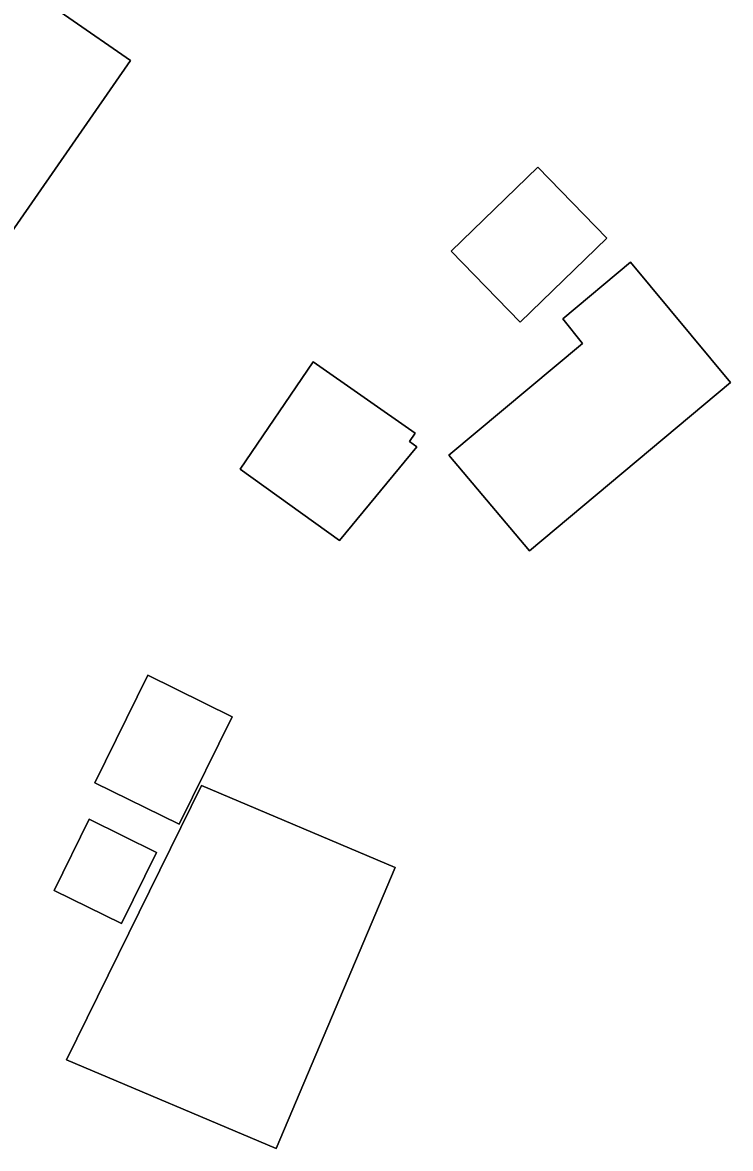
# Model space of a CAD drawing. Extents: x 160455 to 162082, y 388339 to 389736.
# Drawn here: x 161146.32 to 161170.84, y 388404.65 to 388443.67 of the extents above; entities that cross this region are included whole.
import ezdxf

# ---------------------------------------------------------------- set-up
doc = ezdxf.new("R2010")
doc.units = 0
for name, color, linetype in [('IMGEO_Erf', 7, 'Continuous'), ('IMGEO_Pand', 7, 'Continuous'), ('IMGEO_Voetpad_open', 7, 'Continuous')]:
    doc.layers.add(name, color=color, linetype=linetype)

msp = doc.modelspace()

# ---------------------------------------------------------------- linework, layer by layer
at = {"layer": 'IMGEO_Erf'}
for points in [[(161144.832, 388434.822), (161141.535, 388430.08), (161145.926, 388427.027), (161143.037, 388422.891), (161139.31, 388425.478), (161135.203, 388428.33), (161136, 388429.478), (161133.534, 388431.184), (161129.432, 388434.043), (161134.74, 388441.66), (161136.39, 388440.542), (161139.243, 388444.654), (161141.688, 388448.178), (161145.796, 388445.328), (161150.066, 388442.349)], [(161163.562, 388433.285), (161161.172, 388435.743), (161164.172, 388438.659), (161166.562, 388436.201)], [(161170.844, 388431.197), (161163.885, 388425.366), (161161.087, 388428.674), (161165.714, 388432.552), (161165.041, 388433.401), (161167.383, 388435.364)], [(161159.982, 388428.97), (161157.301, 388425.723), (161153.856, 388428.194), (161156.387, 388431.91), (161159.927, 388429.439), (161159.725, 388429.149)], [(161151.75, 388415.886), (161148.825, 388417.326), (161150.659, 388421.052), (161153.584, 388419.611)], [(161159.233, 388414.389), (161155.113, 388404.649), (161147.844, 388407.72), (161152.522, 388417.223)], [(161150.965, 388414.909), (161149.751, 388412.442), (161147.42, 388413.59), (161148.635, 388416.057)]]:
    msp.add_lwpolyline(points, close=True, dxfattribs=at)
msp.add_arc((161240.224, 388363.086), 137.464, 127.07169, 154.36404, dxfattribs=at)
at = {"layer": 'IMGEO_Pand'}
for points in [[(161136.39, 388440.542), (161144.832, 388434.822), (161150.066, 388442.349), (161145.796, 388445.328), (161141.688, 388448.178), (161139.243, 388444.654)], [(161163.562, 388433.285), (161166.562, 388436.201), (161164.172, 388438.659), (161161.172, 388435.743)], [(161161.087, 388428.674), (161163.885, 388425.366), (161170.844, 388431.197), (161167.383, 388435.364), (161165.041, 388433.401), (161165.714, 388432.552)], [(161156.387, 388431.91), (161153.856, 388428.194), (161157.301, 388425.723), (161159.982, 388428.97), (161159.725, 388429.149), (161159.927, 388429.439)], [(161153.584, 388419.611), (161150.659, 388421.052), (161148.825, 388417.326), (161151.75, 388415.886)], [(161159.233, 388414.389), (161152.522, 388417.223), (161147.844, 388407.72), (161155.113, 388404.649)], [(161150.965, 388414.909), (161148.635, 388416.057), (161147.42, 388413.59), (161149.751, 388412.442)]]:
    msp.add_lwpolyline(points, close=True, dxfattribs=at)
at = {"layer": 'IMGEO_Voetpad_open'}
msp.add_arc((161240.224, 388363.086), 137.464, 127.07169, 154.36404, dxfattribs=at)

doc.saveas('drawing.dxf')
